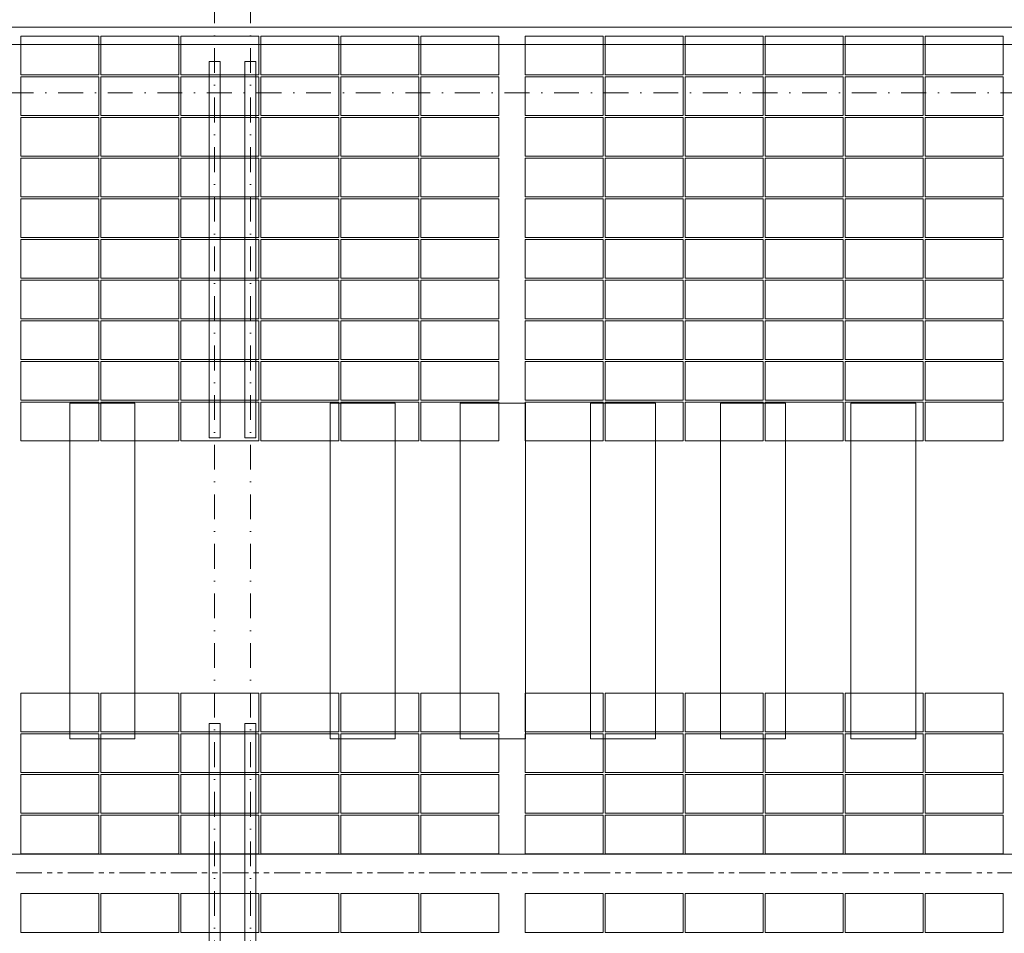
# Model space of a CAD drawing. Header units: millimetres. Extents: x -15830 to 4680139, y -28864 to 2281735.
# Tile 447 of 577: x 288934 to 304064, y 254768 to 268810. Entities that reach past the tile are written whole.
import ezdxf

# ---------------------------------------------------------------- set-up
doc = ezdxf.new("R2010")
doc.units = ezdxf.units.MM
for name, pattern in [('CENTERX2', [101.6, 63.5, -12.7, 12.7, -12.7]), ('DASHDOT', [25.4, 12.7, -6.35, 0, -6.35]), ('PHANTOM2', [31.75, 15.875, -3.175, 3.175, -3.175, 3.175, -3.175])]:
    doc.linetypes.add(name, pattern=pattern)
for name, color, linetype, lineweight in [('A99_FVE', 30, 'Continuous', 5), ('A99_S_kce-demolice', 30, 'Continuous', 20), ('A99_S_kce-pohl', 7, 'Continuous', 5), ('A99_S_osy', 1, 'CENTERX2', 5)]:
    doc.layers.add(name, color=color, linetype=linetype, lineweight=lineweight)

msp = doc.modelspace()

# ---------------------------------------------------------------- linework, layer by layer
at = {"layer": 'A99_FVE', "lineweight": 5, "ltscale": 2}
for points in [[(288948.95, 268558.252), (288948.95, 267963.252), (290148.95, 267963.252), (290148.95, 268558.252)], [(291378.95, 268558.252), (291378.95, 267963.252), (290178.95, 267963.252), (290178.95, 268558.252)], [(292608.95, 268558.252), (292608.95, 267963.252), (291408.95, 267963.252), (291408.95, 268558.252)], [(293838.95, 268558.252), (293838.95, 267963.252), (292638.95, 267963.252), (292638.95, 268558.252)], [(295068.95, 268558.252), (295068.95, 267963.252), (293868.95, 267963.252), (293868.95, 268558.252)], [(296298.95, 268558.252), (296298.95, 267963.252), (295098.95, 267963.252), (295098.95, 268558.252)], [(296698.95, 268558.252), (296698.95, 267963.252), (297898.95, 267963.252), (297898.95, 268558.252)], [(297928.95, 268558.252), (297928.95, 267963.252), (299128.95, 267963.252), (299128.95, 268558.252)], [(299158.95, 268558.252), (299158.95, 267963.252), (300358.95, 267963.252), (300358.95, 268558.252)], [(300388.95, 268558.252), (300388.95, 267963.252), (301588.95, 267963.252), (301588.95, 268558.252)], [(301618.95, 268558.252), (301618.95, 267963.252), (302818.95, 267963.252), (302818.95, 268558.252)], [(304048.95, 268558.252), (304048.95, 267963.252), (302848.95, 267963.252), (302848.95, 268558.252)], [(288948.95, 267338.252), (288948.95, 267933.252), (290148.95, 267933.252), (290148.95, 267338.252)], [(291378.95, 267338.252), (291378.95, 267933.252), (290178.95, 267933.252), (290178.95, 267338.252)], [(292608.95, 267338.252), (292608.95, 267933.252), (291408.95, 267933.252), (291408.95, 267338.252)], [(293838.95, 267338.252), (293838.95, 267933.252), (292638.95, 267933.252), (292638.95, 267338.252)], [(295068.95, 267338.252), (295068.95, 267933.252), (293868.95, 267933.252), (293868.95, 267338.252)], [(296298.95, 267338.252), (296298.95, 267933.252), (295098.95, 267933.252), (295098.95, 267338.252)], [(296698.95, 267338.252), (296698.95, 267933.252), (297898.95, 267933.252), (297898.95, 267338.252)], [(297928.95, 267338.252), (297928.95, 267933.252), (299128.95, 267933.252), (299128.95, 267338.252)], [(299158.95, 267338.252), (299158.95, 267933.252), (300358.95, 267933.252), (300358.95, 267338.252)], [(300388.95, 267338.252), (300388.95, 267933.252), (301588.95, 267933.252), (301588.95, 267338.252)], [(301618.95, 267338.252), (301618.95, 267933.252), (302818.95, 267933.252), (302818.95, 267338.252)], [(304048.95, 267338.252), (304048.95, 267933.252), (302848.95, 267933.252), (302848.95, 267338.252)], [(288948.95, 267308.252), (288948.95, 266713.252), (290148.95, 266713.252), (290148.95, 267308.252)], [(291378.95, 267308.252), (291378.95, 266713.252), (290178.95, 266713.252), (290178.95, 267308.252)], [(292608.95, 267308.252), (292608.95, 266713.252), (291408.95, 266713.252), (291408.95, 267308.252)], [(293838.95, 267308.252), (293838.95, 266713.252), (292638.95, 266713.252), (292638.95, 267308.252)], [(295068.95, 267308.252), (295068.95, 266713.252), (293868.95, 266713.252), (293868.95, 267308.252)], [(296298.95, 267308.252), (296298.95, 266713.252), (295098.95, 266713.252), (295098.95, 267308.252)], [(296698.95, 267308.252), (296698.95, 266713.252), (297898.95, 266713.252), (297898.95, 267308.252)], [(297928.95, 267308.252), (297928.95, 266713.252), (299128.95, 266713.252), (299128.95, 267308.252)], [(299158.95, 267308.252), (299158.95, 266713.252), (300358.95, 266713.252), (300358.95, 267308.252)], [(300388.95, 267308.252), (300388.95, 266713.252), (301588.95, 266713.252), (301588.95, 267308.252)], [(301618.95, 267308.252), (301618.95, 266713.252), (302818.95, 266713.252), (302818.95, 267308.252)], [(304048.95, 267308.252), (304048.95, 266713.252), (302848.95, 266713.252), (302848.95, 267308.252)], [(288948.95, 266088.252), (288948.95, 266683.252), (290148.95, 266683.252), (290148.95, 266088.252)], [(291378.95, 266088.252), (291378.95, 266683.252), (290178.95, 266683.252), (290178.95, 266088.252)], [(292608.95, 266088.252), (292608.95, 266683.252), (291408.95, 266683.252), (291408.95, 266088.252)], [(293838.95, 266088.252), (293838.95, 266683.252), (292638.95, 266683.252), (292638.95, 266088.252)], [(295068.95, 266088.252), (295068.95, 266683.252), (293868.95, 266683.252), (293868.95, 266088.252)], [(296298.95, 266088.252), (296298.95, 266683.252), (295098.95, 266683.252), (295098.95, 266088.252)], [(296698.95, 266088.252), (296698.95, 266683.252), (297898.95, 266683.252), (297898.95, 266088.252)], [(297928.95, 266088.252), (297928.95, 266683.252), (299128.95, 266683.252), (299128.95, 266088.252)], [(299158.95, 266088.252), (299158.95, 266683.252), (300358.95, 266683.252), (300358.95, 266088.252)], [(300388.95, 266088.252), (300388.95, 266683.252), (301588.95, 266683.252), (301588.95, 266088.252)], [(301618.95, 266088.252), (301618.95, 266683.252), (302818.95, 266683.252), (302818.95, 266088.252)], [(304048.95, 266088.252), (304048.95, 266683.252), (302848.95, 266683.252), (302848.95, 266088.252)], [(288948.95, 265463.252), (288948.95, 266058.252), (290148.95, 266058.252), (290148.95, 265463.252)], [(291378.95, 265463.252), (291378.95, 266058.252), (290178.95, 266058.252), (290178.95, 265463.252)], [(292608.95, 265463.252), (292608.95, 266058.252), (291408.95, 266058.252), (291408.95, 265463.252)], [(293838.95, 265463.252), (293838.95, 266058.252), (292638.95, 266058.252), (292638.95, 265463.252)], [(295068.95, 265463.252), (295068.95, 266058.252), (293868.95, 266058.252), (293868.95, 265463.252)], [(296298.95, 265463.252), (296298.95, 266058.252), (295098.95, 266058.252), (295098.95, 265463.252)], [(296698.95, 265463.252), (296698.95, 266058.252), (297898.95, 266058.252), (297898.95, 265463.252)], [(297928.95, 265463.252), (297928.95, 266058.252), (299128.95, 266058.252), (299128.95, 265463.252)], [(299158.95, 265463.252), (299158.95, 266058.252), (300358.95, 266058.252), (300358.95, 265463.252)], [(300388.95, 265463.252), (300388.95, 266058.252), (301588.95, 266058.252), (301588.95, 265463.252)], [(301618.95, 265463.252), (301618.95, 266058.252), (302818.95, 266058.252), (302818.95, 265463.252)], [(304048.95, 265463.252), (304048.95, 266058.252), (302848.95, 266058.252), (302848.95, 265463.252)], [(288948.95, 264838.252), (288948.95, 265433.252), (290148.95, 265433.252), (290148.95, 264838.252)], [(291378.95, 264838.252), (291378.95, 265433.252), (290178.95, 265433.252), (290178.95, 264838.252)], [(292608.95, 264838.252), (292608.95, 265433.252), (291408.95, 265433.252), (291408.95, 264838.252)], [(293838.95, 264838.252), (293838.95, 265433.252), (292638.95, 265433.252), (292638.95, 264838.252)], [(295068.95, 264838.252), (295068.95, 265433.252), (293868.95, 265433.252), (293868.95, 264838.252)], [(296298.95, 264838.252), (296298.95, 265433.252), (295098.95, 265433.252), (295098.95, 264838.252)], [(296698.95, 264838.252), (296698.95, 265433.252), (297898.95, 265433.252), (297898.95, 264838.252)], [(297928.95, 264838.252), (297928.95, 265433.252), (299128.95, 265433.252), (299128.95, 264838.252)], [(299158.95, 264838.252), (299158.95, 265433.252), (300358.95, 265433.252), (300358.95, 264838.252)], [(300388.95, 264838.252), (300388.95, 265433.252), (301588.95, 265433.252), (301588.95, 264838.252)], [(301618.95, 264838.252), (301618.95, 265433.252), (302818.95, 265433.252), (302818.95, 264838.252)], [(304048.95, 264838.252), (304048.95, 265433.252), (302848.95, 265433.252), (302848.95, 264838.252)], [(288948.95, 264213.252), (288948.95, 264808.252), (290148.95, 264808.252), (290148.95, 264213.252)], [(291378.95, 264213.252), (291378.95, 264808.252), (290178.95, 264808.252), (290178.95, 264213.252)], [(292608.95, 264213.252), (292608.95, 264808.252), (291408.95, 264808.252), (291408.95, 264213.252)], [(293838.95, 264213.252), (293838.95, 264808.252), (292638.95, 264808.252), (292638.95, 264213.252)], [(295068.95, 264213.252), (295068.95, 264808.252), (293868.95, 264808.252), (293868.95, 264213.252)], [(296298.95, 264213.252), (296298.95, 264808.252), (295098.95, 264808.252), (295098.95, 264213.252)], [(296698.95, 264213.252), (296698.95, 264808.252), (297898.95, 264808.252), (297898.95, 264213.252)], [(297928.95, 264213.252), (297928.95, 264808.252), (299128.95, 264808.252), (299128.95, 264213.252)], [(299158.95, 264213.252), (299158.95, 264808.252), (300358.95, 264808.252), (300358.95, 264213.252)], [(300388.95, 264213.252), (300388.95, 264808.252), (301588.95, 264808.252), (301588.95, 264213.252)], [(301618.95, 264213.252), (301618.95, 264808.252), (302818.95, 264808.252), (302818.95, 264213.252)], [(304048.95, 264213.252), (304048.95, 264808.252), (302848.95, 264808.252), (302848.95, 264213.252)], [(288948.95, 263588.252), (288948.95, 264183.252), (290148.95, 264183.252), (290148.95, 263588.252)], [(291378.95, 263588.252), (291378.95, 264183.252), (290178.95, 264183.252), (290178.95, 263588.252)], [(292608.95, 263588.252), (292608.95, 264183.252), (291408.95, 264183.252), (291408.95, 263588.252)], [(293838.95, 263588.252), (293838.95, 264183.252), (292638.95, 264183.252), (292638.95, 263588.252)], [(295068.95, 263588.252), (295068.95, 264183.252), (293868.95, 264183.252), (293868.95, 263588.252)], [(296298.95, 263588.252), (296298.95, 264183.252), (295098.95, 264183.252), (295098.95, 263588.252)], [(296698.95, 263588.252), (296698.95, 264183.252), (297898.95, 264183.252), (297898.95, 263588.252)], [(297928.95, 263588.252), (297928.95, 264183.252), (299128.95, 264183.252), (299128.95, 263588.252)], [(299158.95, 263588.252), (299158.95, 264183.252), (300358.95, 264183.252), (300358.95, 263588.252)], [(300388.95, 263588.252), (300388.95, 264183.252), (301588.95, 264183.252), (301588.95, 263588.252)], [(301618.95, 263588.252), (301618.95, 264183.252), (302818.95, 264183.252), (302818.95, 263588.252)], [(304048.95, 263588.252), (304048.95, 264183.252), (302848.95, 264183.252), (302848.95, 263588.252)], [(288948.95, 262963.252), (288948.95, 263558.252), (290148.95, 263558.252), (290148.95, 262963.252)], [(291378.95, 262963.252), (291378.95, 263558.252), (290178.95, 263558.252), (290178.95, 262963.252)], [(292608.95, 262963.252), (292608.95, 263558.252), (291408.95, 263558.252), (291408.95, 262963.252)], [(293838.95, 262963.252), (293838.95, 263558.252), (292638.95, 263558.252), (292638.95, 262963.252)], [(295068.95, 262963.252), (295068.95, 263558.252), (293868.95, 263558.252), (293868.95, 262963.252)], [(296298.95, 262963.252), (296298.95, 263558.252), (295098.95, 263558.252), (295098.95, 262963.252)], [(296698.95, 262963.252), (296698.95, 263558.252), (297898.95, 263558.252), (297898.95, 262963.252)], [(297928.95, 262963.252), (297928.95, 263558.252), (299128.95, 263558.252), (299128.95, 262963.252)], [(299158.95, 262963.252), (299158.95, 263558.252), (300358.95, 263558.252), (300358.95, 262963.252)], [(300388.95, 262963.252), (300388.95, 263558.252), (301588.95, 263558.252), (301588.95, 262963.252)], [(301618.95, 262963.252), (301618.95, 263558.252), (302818.95, 263558.252), (302818.95, 262963.252)], [(304048.95, 262963.252), (304048.95, 263558.252), (302848.95, 263558.252), (302848.95, 262963.252)], [(288948.95, 262338.252), (288948.95, 262933.252), (290148.95, 262933.252), (290148.95, 262338.252)], [(291378.95, 262338.252), (291378.95, 262933.252), (290178.95, 262933.252), (290178.95, 262338.252)], [(292608.95, 262338.252), (292608.95, 262933.252), (291408.95, 262933.252), (291408.95, 262338.252)], [(293838.95, 262338.252), (293838.95, 262933.252), (292638.95, 262933.252), (292638.95, 262338.252)], [(295068.95, 262338.252), (295068.95, 262933.252), (293868.95, 262933.252), (293868.95, 262338.252)], [(296298.95, 262338.252), (296298.95, 262933.252), (295098.95, 262933.252), (295098.95, 262338.252)], [(296698.95, 262338.252), (296698.95, 262933.252), (297898.95, 262933.252), (297898.95, 262338.252)], [(297928.95, 262338.252), (297928.95, 262933.252), (299128.95, 262933.252), (299128.95, 262338.252)], [(299158.95, 262338.252), (299158.95, 262933.252), (300358.95, 262933.252), (300358.95, 262338.252)], [(300388.95, 262338.252), (300388.95, 262933.252), (301588.95, 262933.252), (301588.95, 262338.252)], [(301618.95, 262338.252), (301618.95, 262933.252), (302818.95, 262933.252), (302818.95, 262338.252)], [(304048.95, 262338.252), (304048.95, 262933.252), (302848.95, 262933.252), (302848.95, 262338.252)], [(288948.95, 257863.252), (288948.95, 258458.252), (290148.95, 258458.252), (290148.95, 257863.252)], [(291378.95, 257863.252), (291378.95, 258458.252), (290178.95, 258458.252), (290178.95, 257863.252)], [(292608.95, 257863.252), (292608.95, 258458.252), (291408.95, 258458.252), (291408.95, 257863.252)], [(293838.95, 257863.252), (293838.95, 258458.252), (292638.95, 258458.252), (292638.95, 257863.252)], [(295068.95, 257863.252), (295068.95, 258458.252), (293868.95, 258458.252), (293868.95, 257863.252)], [(296298.95, 257863.252), (296298.95, 258458.252), (295098.95, 258458.252), (295098.95, 257863.252)], [(296698.95, 257863.252), (296698.95, 258458.252), (297898.95, 258458.252), (297898.95, 257863.252)], [(297928.95, 257863.252), (297928.95, 258458.252), (299128.95, 258458.252), (299128.95, 257863.252)], [(299158.95, 257863.252), (299158.95, 258458.252), (300358.95, 258458.252), (300358.95, 257863.252)], [(300388.95, 257863.252), (300388.95, 258458.252), (301588.95, 258458.252), (301588.95, 257863.252)], [(301618.95, 257863.252), (301618.95, 258458.252), (302818.95, 258458.252), (302818.95, 257863.252)], [(304048.95, 257863.252), (304048.95, 258458.252), (302848.95, 258458.252), (302848.95, 257863.252)], [(288948.95, 257238.252), (288948.95, 257833.252), (290148.95, 257833.252), (290148.95, 257238.252)], [(291378.95, 257238.252), (291378.95, 257833.252), (290178.95, 257833.252), (290178.95, 257238.252)], [(292608.95, 257238.252), (292608.95, 257833.252), (291408.95, 257833.252), (291408.95, 257238.252)], [(293838.95, 257238.252), (293838.95, 257833.252), (292638.95, 257833.252), (292638.95, 257238.252)], [(295068.95, 257238.252), (295068.95, 257833.252), (293868.95, 257833.252), (293868.95, 257238.252)], [(296298.95, 257238.252), (296298.95, 257833.252), (295098.95, 257833.252), (295098.95, 257238.252)], [(296698.95, 257238.252), (296698.95, 257833.252), (297898.95, 257833.252), (297898.95, 257238.252)], [(297928.95, 257238.252), (297928.95, 257833.252), (299128.95, 257833.252), (299128.95, 257238.252)], [(299158.95, 257238.252), (299158.95, 257833.252), (300358.95, 257833.252), (300358.95, 257238.252)], [(300388.95, 257238.252), (300388.95, 257833.252), (301588.95, 257833.252), (301588.95, 257238.252)], [(301618.95, 257238.252), (301618.95, 257833.252), (302818.95, 257833.252), (302818.95, 257238.252)], [(304048.95, 257238.252), (304048.95, 257833.252), (302848.95, 257833.252), (302848.95, 257238.252)], [(288948.95, 256613.252), (288948.95, 257208.252), (290148.95, 257208.252), (290148.95, 256613.252)], [(291378.95, 256613.252), (291378.95, 257208.252), (290178.95, 257208.252), (290178.95, 256613.252)], [(292608.95, 256613.252), (292608.95, 257208.252), (291408.95, 257208.252), (291408.95, 256613.252)], [(293838.95, 256613.252), (293838.95, 257208.252), (292638.95, 257208.252), (292638.95, 256613.252)], [(295068.95, 256613.252), (295068.95, 257208.252), (293868.95, 257208.252), (293868.95, 256613.252)], [(296298.95, 256613.252), (296298.95, 257208.252), (295098.95, 257208.252), (295098.95, 256613.252)], [(296698.95, 256613.252), (296698.95, 257208.252), (297898.95, 257208.252), (297898.95, 256613.252)], [(297928.95, 256613.252), (297928.95, 257208.252), (299128.95, 257208.252), (299128.95, 256613.252)], [(299158.95, 256613.252), (299158.95, 257208.252), (300358.95, 257208.252), (300358.95, 256613.252)], [(300388.95, 256613.252), (300388.95, 257208.252), (301588.95, 257208.252), (301588.95, 256613.252)], [(301618.95, 256613.252), (301618.95, 257208.252), (302818.95, 257208.252), (302818.95, 256613.252)], [(304048.95, 256613.252), (304048.95, 257208.252), (302848.95, 257208.252), (302848.95, 256613.252)], [(288948.95, 255988.252), (288948.95, 256583.252), (290148.95, 256583.252), (290148.95, 255988.252)], [(291378.95, 255988.252), (291378.95, 256583.252), (290178.95, 256583.252), (290178.95, 255988.252)], [(292608.95, 255988.252), (292608.95, 256583.252), (291408.95, 256583.252), (291408.95, 255988.252)], [(293838.95, 255988.252), (293838.95, 256583.252), (292638.95, 256583.252), (292638.95, 255988.252)], [(295068.95, 255988.252), (295068.95, 256583.252), (293868.95, 256583.252), (293868.95, 255988.252)], [(296298.95, 255988.252), (296298.95, 256583.252), (295098.95, 256583.252), (295098.95, 255988.252)], [(296698.95, 255988.252), (296698.95, 256583.252), (297898.95, 256583.252), (297898.95, 255988.252)], [(297928.95, 255988.252), (297928.95, 256583.252), (299128.95, 256583.252), (299128.95, 255988.252)], [(299158.95, 255988.252), (299158.95, 256583.252), (300358.95, 256583.252), (300358.95, 255988.252)], [(300388.95, 255988.252), (300388.95, 256583.252), (301588.95, 256583.252), (301588.95, 255988.252)], [(301618.95, 255988.252), (301618.95, 256583.252), (302818.95, 256583.252), (302818.95, 255988.252)], [(304048.95, 255988.252), (304048.95, 256583.252), (302848.95, 256583.252), (302848.95, 255988.252)], [(288948.95, 254783.252), (288948.95, 255378.252), (290148.95, 255378.252), (290148.95, 254783.252)], [(291378.95, 254783.252), (291378.95, 255378.252), (290178.95, 255378.252), (290178.95, 254783.252)], [(292608.95, 254783.252), (292608.95, 255378.252), (291408.95, 255378.252), (291408.95, 254783.252)], [(293838.95, 254783.252), (293838.95, 255378.252), (292638.95, 255378.252), (292638.95, 254783.252)], [(295068.95, 254783.252), (295068.95, 255378.252), (293868.95, 255378.252), (293868.95, 254783.252)], [(296298.95, 254783.252), (296298.95, 255378.252), (295098.95, 255378.252), (295098.95, 254783.252)], [(296698.95, 254783.252), (296698.95, 255378.252), (297898.95, 255378.252), (297898.95, 254783.252)], [(297928.95, 254783.252), (297928.95, 255378.252), (299128.95, 255378.252), (299128.95, 254783.252)], [(299158.95, 254783.252), (299158.95, 255378.252), (300358.95, 255378.252), (300358.95, 254783.252)], [(300388.95, 254783.252), (300388.95, 255378.252), (301588.95, 255378.252), (301588.95, 254783.252)], [(301618.95, 254783.252), (301618.95, 255378.252), (302818.95, 255378.252), (302818.95, 254783.252)], [(304048.95, 254783.252), (304048.95, 255378.252), (302848.95, 255378.252), (302848.95, 254783.252)]]:
    msp.add_lwpolyline(points, close=True, dxfattribs=at)
at = {"layer": 'A99_FVE', "linetype": 'Continuous', "lineweight": 15, "ltscale": 2}
for points in [[(291843.95, 268168.252), (292013.95, 268168.252), (292013.95, 262383.252), (291843.95, 262383.252)], [(292393.95, 268168.252), (292563.95, 268168.252), (292563.95, 262383.252), (292393.95, 262383.252)], [(291843.95, 257993.252), (292013.95, 257993.252), (292013.95, 253978.252), (291843.95, 253978.252)], [(292393.95, 257993.252), (292563.95, 257993.252), (292563.95, 253978.252), (292393.95, 253978.252)]]:
    msp.add_lwpolyline(points, close=True, dxfattribs=at)
at = {"layer": 'A99_S_kce-demolice', "linetype": 'Continuous', "lineweight": 9}
for points in [[(289703.95, 262918.252), (290703.95, 262918.252), (290703.95, 257758.252), (289703.95, 257758.252)], [(293703.95, 262918.252), (294703.95, 262918.252), (294703.95, 257758.252), (293703.95, 257758.252)], [(295703.95, 262918.252), (296703.95, 262918.252), (296703.95, 257758.252), (295703.95, 257758.252)], [(297703.95, 262918.252), (298703.95, 262918.252), (298703.95, 257758.252), (297703.95, 257758.252)], [(299703.95, 262918.252), (300703.95, 262918.252), (300703.95, 257758.252), (299703.95, 257758.252)], [(301703.95, 262918.252), (302703.95, 262918.252), (302703.95, 257758.252), (301703.95, 257758.252)]]:
    msp.add_lwpolyline(points, close=True, dxfattribs=at)
at = {"layer": 'A99_S_kce-demolice', "linetype": 'PHANTOM2', "lineweight": 9, "ltscale": 25}
msp.add_lwpolyline([(221408.95, 255698.252), (352738.95, 255698.252)], dxfattribs=at)
at = {"layer": 'A99_S_kce-pohl', "linetype": 'Continuous', "ltscale": 25}
msp.add_lwpolyline([(352478.95, 268428.252), (352478.95, 268693.252), (221938.95, 268693.252), (221938.95, 268428.252)], close=True, dxfattribs=at)
at = {"layer": 'A99_S_kce-pohl', "linetype": 'Continuous'}
msp.add_lwpolyline([(352804.496, 255983.252), (213328.95, 255983.252)], dxfattribs=at)
at = {"layer": 'A99_S_osy', "linetype": 'DASHDOT', "lineweight": 5, "ltscale": 30}
for points in [[(291928.95, 344583.252), (291928.95, 241173.252)], [(292478.95, 344583.252), (292478.95, 241173.252)], [(366878.95, 267683.252), (211268.95, 267683.252)]]:
    msp.add_lwpolyline(points, dxfattribs=at)

doc.saveas('drawing.dxf')
